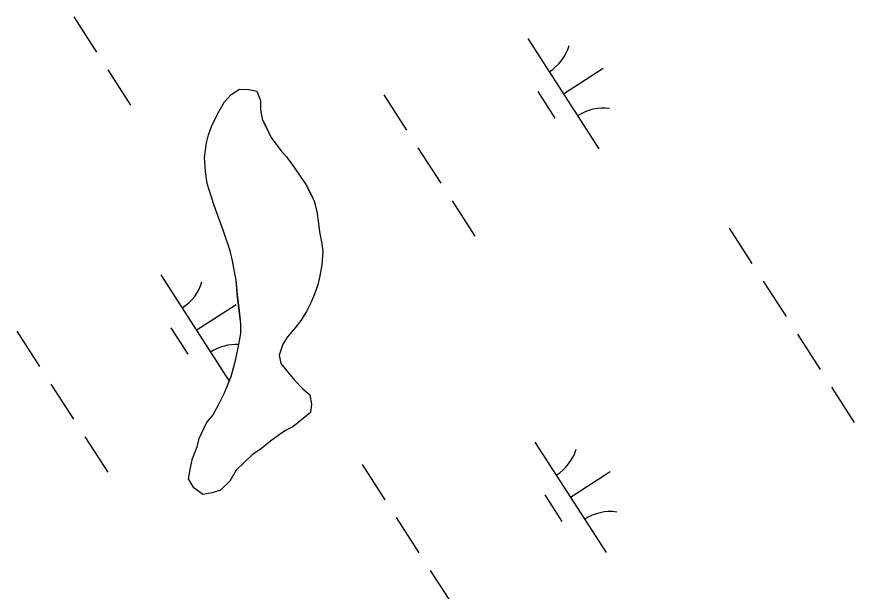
# Model space of a CAD drawing. Extents: x 3937982 to 3958556, y 219448 to 241894.
# Drawn here: x 3944209.5 to 3944528.5, y 234367.7 to 234586.6 of the extents above; entities that cross this region are included whole.
import ezdxf

# ---------------------------------------------------------------- set-up
doc = ezdxf.new("R2010")
doc.units = 0
doc.layers.add('V-TOPO-SHOR', color=7, linetype='Continuous')
doc.layers.add('V-WETL-SWMP', color=7, linetype='Continuous')

msp = doc.modelspace()

# ---------------------------------------------------------------- linework, layer by layer
at = {"layer": 'V-TOPO-SHOR'}
msp.add_lwpolyline([(3944314.665, 234430.301), (3944311.847, 234428.939), (3944309.375, 234427.223), (3944306.194, 234424.816), (3944302.659, 234422.064), (3944299.128, 234419.662), (3944295.94, 234416.555), (3944293.103, 234413.794), (3944290.601, 234409.628), (3944287.056, 234406.177), (3944283.893, 234405.17), (3944280.385, 234404.517), (3944276.92, 234407.011), (3944274.868, 234410.538), (3944275.624, 234414.726), (3944276.369, 234418.214), (3944278.177, 234422.738), (3944278.921, 234425.877), (3944281.796, 234431.788), (3944284.287, 234434.903), (3944286.802, 234439.767), (3944288.596, 234443.242), (3944291.129, 234449.505), (3944292.964, 234456.128), (3944294.088, 234461.711), (3944294.844, 234465.899), (3944294.891, 234469.397), (3944294.26, 234474.654), (3944293.625, 234479.561), (3944293.015, 234486.215), (3944292.358, 234489.373), (3944291.713, 234493.58), (3944290.713, 234497.443), (3944288.358, 234504.471), (3944286.67, 234509.04), (3944284.645, 234514.666), (3944283.637, 234517.828), (3944281.958, 234523.098), (3944281.319, 234527.655), (3944281.038, 234532.906), (3944281.813, 234538.495), (3944282.554, 234541.632), (3944283.646, 234544.768), (3944286.163, 234549.982), (3944288.667, 234554.148), (3944291.154, 234556.912), (3944294.33, 234558.971), (3944297.828, 234558.923), (3944300.966, 234558.182), (3944302.319, 234554.666), (3944302.272, 234551.168), (3944302.925, 234547.659), (3944304.287, 234544.843), (3944306.331, 234540.618), (3944310.114, 234535.67), (3944312.18, 234533.192), (3944315.273, 234528.953), (3944317.675, 234525.422), (3944319.735, 234522.596), (3944321.439, 234519.076), (3944322.801, 234516.26), (3944323.801, 234512.397), (3944324.44, 234507.84), (3944324.747, 234504.688), (3944325.736, 234500.127), (3944326.043, 234496.974), (3944325.63, 234492.081), (3944324.874, 234487.893), (3944324.128, 234484.405), (3944323.037, 234481.269), (3944321.591, 234477.79), (3944319.797, 234474.317), (3944317.651, 234470.845), (3944315.515, 234468.074), (3944312.67, 234464.613), (3944310.884, 234461.838), (3944309.43, 234457.66), (3944310.087, 234454.502), (3944312.84, 234450.967), (3944315.25, 234448.137), (3944318.357, 234444.946), (3944321.124, 234442.462), (3944321.775, 234438.954), (3944321.384, 234435.81), (3944314.665, 234430.301)], dxfattribs=at)
at = {"layer": 'V-WETL-SWMP'}
for p, q in [((3944231.181, 234586.587), (3944239.841, 234573.133)), ((3944404.196, 234578.245), (3944431.258, 234536.202)), ((3944244.171, 234566.406), (3944252.831, 234552.952)), ((3944417.727, 234557.223), (3944432.862, 234566.966)), ((3944288.667, 234554.147), (3944291.153, 234556.913)), ((3944291.153, 234556.913), (3944294.329, 234558.97)), ((3944294.329, 234558.97), (3944297.827, 234558.923)), ((3944297.827, 234558.923), (3944300.966, 234558.182)), ((3944300.966, 234558.182), (3944302.319, 234554.665)), ((3944349.329, 234556.848), (3944357.989, 234543.394)), ((3944407.991, 234558.092), (3944414.486, 234548.002)), ((3944286.163, 234549.982), (3944288.667, 234554.147)), ((3944302.319, 234554.665), (3944302.272, 234551.167)), ((3944302.272, 234551.167), (3944302.926, 234547.66)), ((3944283.645, 234544.767), (3944286.163, 234549.982)), ((3944302.926, 234547.66), (3944306.331, 234540.618)), ((3944282.554, 234541.633), (3944283.645, 234544.767)), ((3944281.813, 234538.494), (3944282.554, 234541.633)), ((3944281.039, 234532.906), (3944281.813, 234538.494)), ((3944306.331, 234540.618), (3944310.114, 234535.67)), ((3944310.114, 234535.67), (3944312.18, 234533.193)), ((3944362.319, 234536.667), (3944370.979, 234523.213)), ((3944281.319, 234527.655), (3944281.039, 234532.906)), ((3944312.18, 234533.193), (3944315.273, 234528.954)), ((3944315.273, 234528.954), (3944317.675, 234525.423)), ((3944281.958, 234523.098), (3944281.319, 234527.655)), ((3944317.675, 234525.423), (3944319.736, 234522.597)), ((3944284.645, 234514.666), (3944281.958, 234523.098)), ((3944319.736, 234522.597), (3944322.801, 234516.259)), ((3944322.801, 234516.259), (3944323.8, 234512.397)), ((3944375.309, 234516.486), (3944383.969, 234503.032)), ((3944286.67, 234509.041), (3944284.645, 234514.666)), ((3944323.8, 234512.397), (3944324.439, 234507.841)), ((3944288.359, 234504.471), (3944286.67, 234509.041)), ((3944324.439, 234507.841), (3944324.747, 234504.688)), ((3944480.896, 234505.96), (3944489.556, 234492.506)), ((3944290.714, 234497.442), (3944288.359, 234504.471)), ((3944324.747, 234504.688), (3944325.736, 234500.127)), ((3944325.736, 234500.127), (3944326.044, 234496.974)), ((3944291.713, 234493.581), (3944290.714, 234497.442)), ((3944326.044, 234496.974), (3944325.629, 234492.081)), ((3944292.357, 234489.374), (3944291.713, 234493.581)), ((3944325.629, 234492.081), (3944324.874, 234487.893)), ((3944264.328, 234488.215), (3944290.401, 234447.709)), ((3944293.015, 234486.216), (3944292.357, 234489.374)), ((3944324.874, 234487.893), (3944324.128, 234484.404)), ((3944293.626, 234479.561), (3944293.015, 234486.216)), ((3944324.128, 234484.404), (3944323.037, 234481.27)), ((3944493.886, 234485.779), (3944502.546, 234472.325)), ((3944323.037, 234481.27), (3944321.591, 234477.79)), ((3944277.859, 234467.194), (3944292.995, 234476.936)), ((3944294.261, 234474.654), (3944293.626, 234479.561)), ((3944321.591, 234477.79), (3944319.796, 234474.316)), ((3944294.891, 234469.398), (3944294.261, 234474.654)), ((3944319.796, 234474.316), (3944317.651, 234470.846)), ((3944317.651, 234470.846), (3944315.515, 234468.075)), ((3944268.124, 234468.063), (3944274.619, 234457.973)), ((3944294.844, 234465.9), (3944294.891, 234469.398)), ((3944315.515, 234468.075), (3944312.67, 234464.614)), ((3944209.462, 234466.818), (3944218.122, 234453.364)), ((3944294.089, 234461.712), (3944294.844, 234465.9)), ((3944312.67, 234464.614), (3944310.884, 234461.839)), ((3944506.876, 234465.598), (3944515.536, 234452.144)), ((3944292.965, 234456.129), (3944294.089, 234461.712)), ((3944310.884, 234461.839), (3944309.429, 234457.66)), ((3944291.128, 234449.506), (3944292.965, 234456.129)), ((3944309.429, 234457.66), (3944310.087, 234454.502)), ((3944310.087, 234454.502), (3944312.839, 234450.967)), ((3944288.596, 234443.242), (3944291.128, 234449.506)), ((3944312.839, 234450.967), (3944315.251, 234448.136)), ((3944315.251, 234448.136), (3944318.357, 234444.947)), ((3944222.452, 234446.638), (3944231.112, 234433.184)), ((3944318.357, 234444.947), (3944321.123, 234442.461)), ((3944519.866, 234445.418), (3944528.526, 234431.964)), ((3944286.801, 234439.767), (3944288.596, 234443.242)), ((3944321.123, 234442.461), (3944321.776, 234438.954)), ((3944284.287, 234434.903), (3944286.801, 234439.767)), ((3944321.776, 234438.954), (3944321.385, 234435.81)), ((3944321.385, 234435.81), (3944314.664, 234430.301)), ((3944281.797, 234431.787), (3944284.287, 234434.903)), ((3944278.92, 234425.877), (3944281.797, 234431.787)), ((3944314.664, 234430.301), (3944311.847, 234428.939)), ((3944235.442, 234426.457), (3944244.102, 234413.003)), ((3944278.178, 234422.738), (3944278.92, 234425.877)), ((3944309.375, 234427.223), (3944306.195, 234424.816)), ((3944311.847, 234428.939), (3944309.375, 234427.223)), ((3944276.369, 234418.214), (3944278.178, 234422.738)), ((3944306.195, 234424.816), (3944302.66, 234422.064)), ((3944406.894, 234424.525), (3944433.956, 234382.482)), ((3944299.129, 234419.662), (3944293.104, 234413.794)), ((3944302.66, 234422.064), (3944299.129, 234419.662)), ((3944275.623, 234414.726), (3944276.369, 234418.214)), ((3944274.868, 234410.537), (3944275.623, 234414.726)), ((3944293.104, 234413.794), (3944290.6, 234409.629)), ((3944341.029, 234415.93), (3944349.689, 234402.476)), ((3944420.425, 234403.504), (3944435.561, 234413.246)), ((3944276.92, 234407.011), (3944274.868, 234410.537)), ((3944280.386, 234404.516), (3944276.92, 234407.011)), ((3944290.6, 234409.629), (3944287.055, 234406.177)), ((3944283.893, 234405.17), (3944280.386, 234404.516)), ((3944287.055, 234406.177), (3944283.893, 234405.17)), ((3944410.69, 234404.373), (3944417.185, 234394.282)), ((3944354.019, 234395.749), (3944362.679, 234382.296)), ((3944367.009, 234375.569), (3944375.669, 234362.115))]:
    msp.add_line(p, q, dxfattribs=at)
for centre, start, end in [((3944402.976, 234580.578), 301.99668, 343.54034), ((3944432.876, 234534.126), 81.99668, 123.54034), ((3944263.109, 234490.548), 301.99668, 343.54034), ((3944293.009, 234444.096), 86.50327, 123.54034), ((3944405.675, 234426.858), 301.99668, 343.54034), ((3944435.575, 234380.406), 81.99668, 123.54034)]:
    msp.add_arc(centre, 17.623, start, end, dxfattribs=at)

doc.saveas('drawing.dxf')
